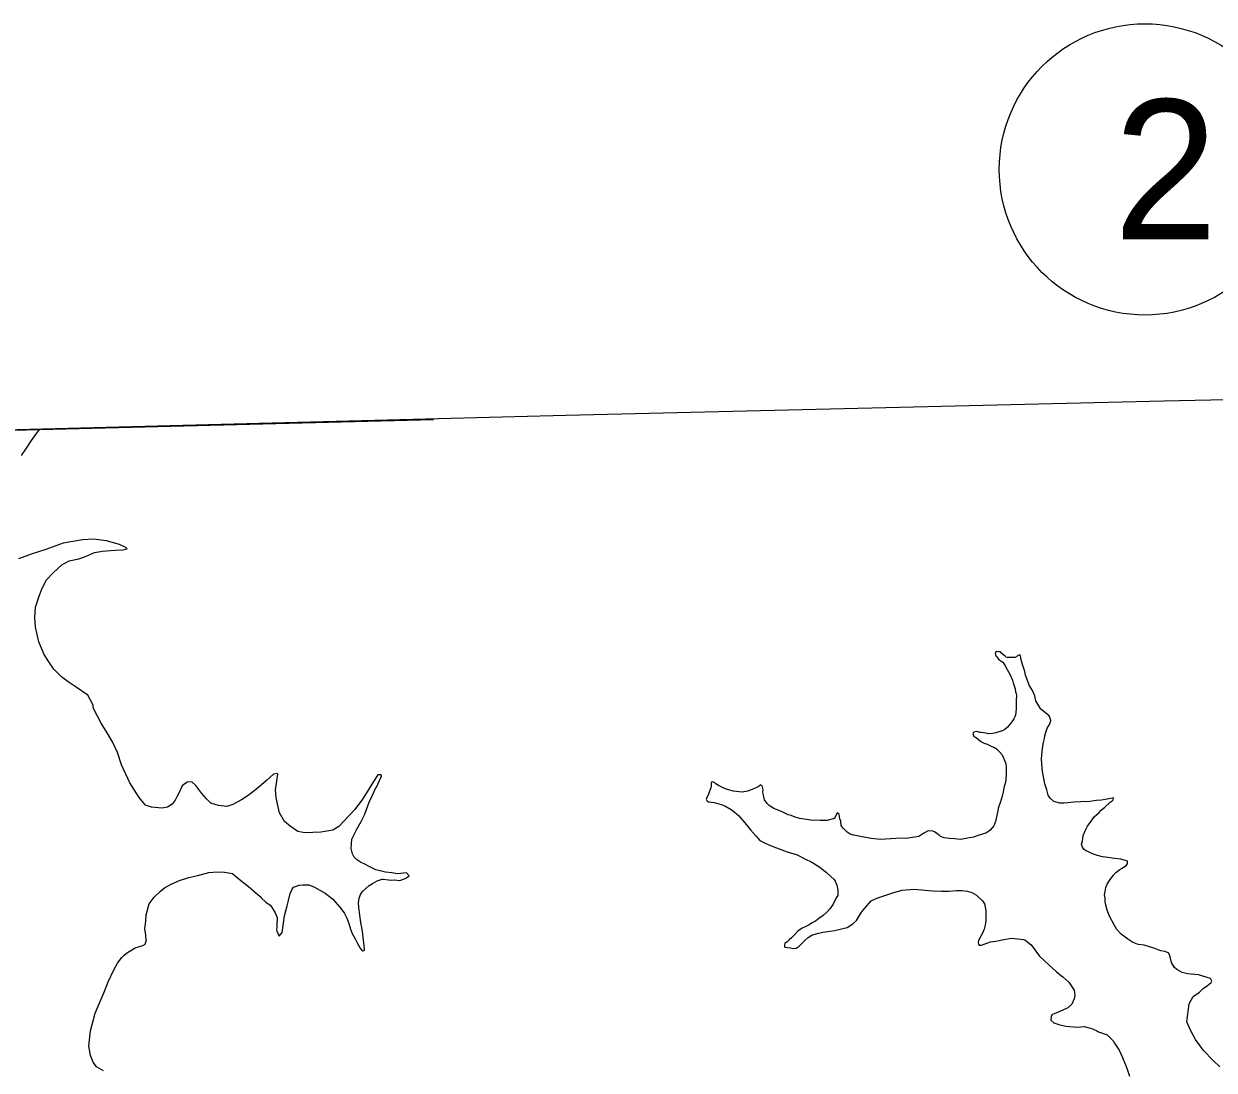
# Model space of a CAD drawing. Extents: x -939622 to -934245, y 1383184 to 1385301.
# Drawn here: x -935075.41 to -935059.22, y 1384366.39 to 1384380.62 of the extents above; entities that cross this region are included whole.
import ezdxf

# ---------------------------------------------------------------- set-up
doc = ezdxf.new("R2010")
doc.units = 0
for name, color, linetype in [('Level 1', 7, 'Continuous'), ('Level 27', 7, 'Continuous'), ('Level 9', 7, 'Continuous')]:
    doc.layers.add(name, color=color, linetype=linetype)

msp = doc.modelspace()

# ---------------------------------------------------------------- linework, layer by layer
at = {"layer": 'Level 1'}
for points in [[(-935054.153, 1384375.61), (-935059.911, 1384375.488), (-935068.041, 1384375.291), (-935081.927, 1384374.928)], [(-935075.911, 1384375.085), (-935069.839, 1384375.239)]]:
    msp.add_lwpolyline(points, dxfattribs=at)
at = {"layer": 'Level 27'}
msp.add_circle((-935060.166, 1384378.639), 1.98, dxfattribs=at)
at = {"layer": 'Level 9'}
for points in [[(-935075.443, 1384374.749), (-935075.374, 1384374.847), (-935075.305, 1384374.951), (-935075.222, 1384375.065), (-935075.203, 1384375.092)], [(-935074.573, 1384373.376), (-935074.449, 1384373.428), (-935074.338, 1384373.449), (-935074.23, 1384373.459), (-935074.161, 1384373.461), (-935074.062, 1384373.464), (-935074.027, 1384373.474), (-935074.003, 1384373.481), (-935074.021, 1384373.498), (-935074.107, 1384373.538), (-935074.286, 1384373.589), (-935074.464, 1384373.611), (-935074.611, 1384373.6), (-935074.874, 1384373.558), (-935075.123, 1384373.466), (-935075.296, 1384373.413), (-935075.48, 1384373.344)], [(-935070.296, 1384368.97), (-935070.213, 1384369), (-935070.201, 1384369.009), (-935070.169, 1384369.034), (-935070.206, 1384369.072), (-935070.329, 1384369.059), (-935070.405, 1384369.072), (-935070.492, 1384369.084), (-935070.625, 1384369.113), (-935070.705, 1384369.156), (-935070.772, 1384369.19), (-935070.833, 1384369.221), (-935070.888, 1384369.255), (-935070.919, 1384369.287), (-935070.942, 1384369.334), (-935070.959, 1384369.403), (-935070.948, 1384369.53), (-935070.883, 1384369.67), (-935070.823, 1384369.771), (-935070.773, 1384369.872), (-935070.745, 1384369.951), (-935070.712, 1384370.036), (-935070.67, 1384370.131), (-935070.627, 1384370.222), (-935070.616, 1384370.238), (-935070.593, 1384370.289), (-935070.557, 1384370.369), (-935070.548, 1384370.384), (-935070.546, 1384370.402), (-935070.555, 1384370.405), (-935070.594, 1384370.407), (-935070.654, 1384370.317), (-935070.726, 1384370.198), (-935070.806, 1384370.075), (-935070.91, 1384369.937), (-935071.058, 1384369.776), (-935071.125, 1384369.704), (-935071.21, 1384369.656), (-935071.369, 1384369.627), (-935071.588, 1384369.617), (-935071.682, 1384369.638), (-935071.786, 1384369.71), (-935071.863, 1384369.774), (-935071.933, 1384369.889), (-935071.978, 1384370.092), (-935071.988, 1384370.209), (-935071.976, 1384370.284), (-935071.968, 1384370.327), (-935071.956, 1384370.417), (-935071.965, 1384370.426), (-935072.016, 1384370.415), (-935072.112, 1384370.328), (-935072.241, 1384370.216), (-935072.361, 1384370.125), (-935072.452, 1384370.065), (-935072.568, 1384370.004), (-935072.648, 1384369.977), (-935072.762, 1384369.989), (-935072.866, 1384370.021), (-935072.925, 1384370.08), (-935072.99, 1384370.153), (-935073.072, 1384370.261), (-935073.127, 1384370.311), (-935073.187, 1384370.309), (-935073.255, 1384370.256), (-935073.308, 1384370.149), (-935073.328, 1384370.109), (-935073.351, 1384370.06), (-935073.391, 1384370.008), (-935073.456, 1384369.967), (-935073.534, 1384369.952), (-935073.675, 1384369.966), (-935073.754, 1384369.996), (-935073.839, 1384370.099), (-935073.968, 1384370.299), (-935074.081, 1384370.542), (-935074.137, 1384370.711), (-935074.205, 1384370.856), (-935074.275, 1384370.977), (-935074.357, 1384371.11), (-935074.466, 1384371.32), (-935074.467, 1384371.356), (-935074.538, 1384371.489), (-935074.698, 1384371.601), (-935074.805, 1384371.67), (-935074.897, 1384371.739), (-935075, 1384371.844), (-935075.069, 1384371.941), (-935075.132, 1384372.044), (-935075.204, 1384372.216), (-935075.249, 1384372.416), (-935075.259, 1384372.548), (-935075.249, 1384372.687), (-935075.199, 1384372.836), (-935075.158, 1384372.945), (-935075.101, 1384373.058), (-935075.008, 1384373.157), (-935074.894, 1384373.26), (-935074.791, 1384373.318), (-935074.66, 1384373.343), (-935074.573, 1384373.376)], [(-935061.828, 1384371.895), (-935061.855, 1384371.984), (-935061.853, 1384372.002), (-935061.856, 1384372.023), (-935061.869, 1384372.038), (-935061.898, 1384372.025), (-935061.913, 1384372.012), (-935061.937, 1384372.002), (-935061.982, 1384372.001), (-935062.024, 1384372), (-935062.039, 1384372.002), (-935062.057, 1384372.008), (-935062.063, 1384372.016), (-935062.085, 1384372.034), (-935062.107, 1384372.054), (-935062.128, 1384372.078), (-935062.153, 1384372.08), (-935062.177, 1384372.082), (-935062.197, 1384372.072), (-935062.203, 1384372.063), (-935062.2, 1384372.045), (-935062.199, 1384372.039), (-935062.193, 1384372.027), (-935062.184, 1384372.016), (-935062.155, 1384371.98), (-935062.137, 1384371.966), (-935062.1, 1384371.937), (-935062.069, 1384371.896), (-935062.037, 1384371.84), (-935061.998, 1384371.766), (-935061.966, 1384371.692), (-935061.956, 1384371.656), (-935061.932, 1384371.576), (-935061.925, 1384371.537), (-935061.918, 1384371.513), (-935061.914, 1384371.486), (-935061.915, 1384371.417), (-935061.916, 1384371.36), (-935061.918, 1384371.312), (-935061.922, 1384371.252), (-935061.932, 1384371.203), (-935061.949, 1384371.169), (-935061.967, 1384371.142), (-935061.978, 1384371.126), (-935062.013, 1384371.083), (-935062.036, 1384371.055), (-935062.071, 1384371.024), (-935062.103, 1384371.005), (-935062.151, 1384370.992), (-935062.193, 1384370.978), (-935062.238, 1384370.968), (-935062.292, 1384370.966), (-935062.307, 1384370.969), (-935062.361, 1384370.976), (-935062.394, 1384370.981), (-935062.412, 1384370.983), (-935062.449, 1384370.994), (-935062.452, 1384370.994), (-935062.491, 1384370.987), (-935062.505, 1384370.971), (-935062.492, 1384370.927), (-935062.47, 1384370.918), (-935062.433, 1384370.89), (-935062.399, 1384370.861), (-935062.342, 1384370.835), (-935062.32, 1384370.827), (-935062.256, 1384370.796), (-935062.204, 1384370.774), (-935062.186, 1384370.762), (-935062.143, 1384370.721), (-935062.105, 1384370.678), (-935062.056, 1384370.562), (-935062.052, 1384370.517), (-935062.052, 1384370.418), (-935062.058, 1384370.339), (-935062.066, 1384370.291), (-935062.079, 1384370.246), (-935062.095, 1384370.176), (-935062.108, 1384370.118), (-935062.136, 1384370.027), (-935062.152, 1384369.982), (-935062.16, 1384369.948), (-935062.168, 1384369.915), (-935062.2, 1384369.773), (-935062.219, 1384369.712), (-935062.271, 1384369.656), (-935062.318, 1384369.619), (-935062.389, 1384369.595), (-935062.419, 1384369.588), (-935062.499, 1384369.559), (-935062.58, 1384369.544), (-935062.67, 1384369.529), (-935062.757, 1384369.536), (-935062.826, 1384369.542), (-935062.896, 1384369.549), (-935062.947, 1384369.569), (-935062.963, 1384369.586), (-935063.028, 1384369.632), (-935063.052, 1384369.64), (-935063.112, 1384369.647), (-935063.171, 1384369.613)], [(-935061.562, 1384370.713), (-935061.558, 1384370.77), (-935061.543, 1384370.846), (-935061.532, 1384370.903), (-935061.527, 1384370.936), (-935061.508, 1384371), (-935061.489, 1384371.052), (-935061.466, 1384371.08), (-935061.458, 1384371.104), (-935061.447, 1384371.143), (-935061.447, 1384371.146), (-935061.464, 1384371.2), (-935061.473, 1384371.215), (-935061.581, 1384371.298), (-935061.648, 1384371.411), (-935061.665, 1384371.482), (-935061.697, 1384371.553), (-935061.738, 1384371.624), (-935061.768, 1384371.704), (-935061.788, 1384371.761), (-935061.798, 1384371.812), (-935061.828, 1384371.895), (-935061.835, 1384371.916)], [(-935059.149, 1384366.434), (-935059.242, 1384366.525), (-935059.364, 1384366.653), (-935059.477, 1384366.806), (-935059.54, 1384366.924), (-935059.595, 1384367.048), (-935059.564, 1384367.293), (-935059.51, 1384367.391), (-935059.425, 1384367.451), (-935059.369, 1384367.504), (-935059.322, 1384367.538), (-935059.287, 1384367.566), (-935059.264, 1384367.582), (-935059.264, 1384367.585), (-935059.255, 1384367.603), (-935059.275, 1384367.639), (-935059.438, 1384367.688), (-935059.589, 1384367.701), (-935059.662, 1384367.717), (-935059.732, 1384367.759), (-935059.763, 1384367.789), (-935059.807, 1384367.856), (-935059.822, 1384367.934), (-935059.841, 1384367.984), (-935059.893, 1384368.004), (-935059.948, 1384368.014), (-935060.045, 1384368.05), (-935060.178, 1384368.091), (-935060.254, 1384368.098), (-935060.287, 1384368.108), (-935060.342, 1384368.134), (-935060.4, 1384368.171), (-935060.49, 1384368.24), (-935060.546, 1384368.302), (-935060.584, 1384368.367), (-935060.644, 1384368.476), (-935060.68, 1384368.568), (-935060.704, 1384368.651), (-935060.708, 1384368.69), (-935060.709, 1384368.729), (-935060.714, 1384368.774), (-935060.709, 1384368.822), (-935060.696, 1384368.874), (-935060.679, 1384368.92), (-935060.648, 1384368.969), (-935060.596, 1384369.039), (-935060.561, 1384369.08), (-935060.508, 1384369.12), (-935060.476, 1384369.139), (-935060.443, 1384369.159), (-935060.423, 1384369.174), (-935060.403, 1384369.196), (-935060.401, 1384369.232), (-935060.416, 1384369.238), (-935060.495, 1384369.259), (-935060.579, 1384369.268), (-935060.67, 1384369.284), (-935060.742, 1384369.29), (-935060.809, 1384369.309), (-935060.879, 1384369.331), (-935060.924, 1384369.354), (-935060.973, 1384369.379), (-935060.995, 1384369.396), (-935061.014, 1384369.423), (-935061.027, 1384369.462), (-935061.016, 1384369.504), (-935061.007, 1384369.582), (-935060.976, 1384369.653), (-935060.945, 1384369.708), (-935060.899, 1384369.778), (-935060.85, 1384369.84), (-935060.794, 1384369.89), (-935060.759, 1384369.924), (-935060.712, 1384369.968), (-935060.639, 1384370.033), (-935060.613, 1384370.052), (-935060.598, 1384370.067), (-935060.593, 1384370.092), (-935060.635, 1384370.087), (-935060.68, 1384370.074), (-935060.707, 1384370.07), (-935060.758, 1384370.062), (-935060.826, 1384370.057), (-935060.916, 1384370.045), (-935061.039, 1384370.038), (-935061.132, 1384370.035), (-935061.216, 1384370.027), (-935061.27, 1384370.022), (-935061.321, 1384370.02), (-935061.406, 1384370.045), (-935061.455, 1384370.088), (-935061.484, 1384370.132), (-935061.501, 1384370.201), (-935061.528, 1384370.284), (-935061.56, 1384370.451), (-935061.569, 1384370.55), (-935061.572, 1384370.628), (-935061.562, 1384370.713)], [(-935063.171, 1384369.613), (-935063.242, 1384369.568), (-935063.385, 1384369.546), (-935063.554, 1384369.54), (-935063.76, 1384369.528), (-935063.887, 1384369.542), (-935064.011, 1384369.565), (-935064.123, 1384369.585), (-935064.174, 1384369.602), (-935064.214, 1384369.627), (-935064.27, 1384369.68), (-935064.298, 1384369.718), (-935064.303, 1384369.775), (-935064.316, 1384369.81), (-935064.317, 1384369.837), (-935064.324, 1384369.873), (-935064.349, 1384369.888), (-935064.388, 1384369.811), (-935064.49, 1384369.787), (-935064.583, 1384369.784), (-935064.709, 1384369.789), (-935064.857, 1384369.814), (-935064.921, 1384369.83), (-935064.976, 1384369.852), (-935065.015, 1384369.863), (-935065.107, 1384369.908), (-935065.21, 1384369.95), (-935065.275, 1384369.99), (-935065.302, 1384370.019), (-935065.337, 1384370.066), (-935065.344, 1384370.084), (-935065.354, 1384370.129), (-935065.358, 1384370.147), (-935065.362, 1384370.177), (-935065.359, 1384370.201), (-935065.36, 1384370.219), (-935065.364, 1384370.249), (-935065.389, 1384370.269), (-935065.4, 1384370.26), (-935065.427, 1384370.244), (-935065.507, 1384370.208), (-935065.572, 1384370.185), (-935065.644, 1384370.171), (-935065.761, 1384370.185), (-935065.828, 1384370.201), (-935065.883, 1384370.22), (-935065.962, 1384370.263), (-935066.008, 1384370.288), (-935066.014, 1384370.297), (-935066.033, 1384370.309), (-935066.057, 1384370.311), (-935066.062, 1384370.29), (-935066.064, 1384370.254), (-935066.069, 1384370.232), (-935066.078, 1384370.208), (-935066.091, 1384370.169), (-935066.105, 1384370.129), (-935066.122, 1384370.098), (-935066.131, 1384370.077), (-935066.124, 1384370.059), (-935066.099, 1384370.039), (-935066.066, 1384370.037), (-935066.024, 1384370.032), (-935065.93, 1384370.002), (-935065.878, 1384369.983), (-935065.79, 1384369.935), (-935065.756, 1384369.909), (-935065.694, 1384369.854), (-935065.607, 1384369.754), (-935065.531, 1384369.66), (-935065.457, 1384369.576), (-935065.404, 1384369.514), (-935065.339, 1384369.48), (-935065.279, 1384369.455), (-935065.175, 1384369.416), (-935065.029, 1384369.361), (-935064.893, 1384369.317), (-935064.792, 1384369.266), (-935064.697, 1384369.221), (-935064.587, 1384369.15), (-935064.537, 1384369.109), (-935064.498, 1384369.083), (-935064.436, 1384369.025), (-935064.392, 1384368.984), (-935064.377, 1384368.961), (-935064.354, 1384368.907), (-935064.34, 1384368.839), (-935064.34, 1384368.767), (-935064.363, 1384368.736), (-935064.403, 1384368.647), (-935064.452, 1384368.583), (-935064.487, 1384368.546), (-935064.539, 1384368.496), (-935064.598, 1384368.452), (-935064.645, 1384368.417), (-935064.701, 1384368.388), (-935064.73, 1384368.366), (-935064.784, 1384368.341), (-935064.828, 1384368.321), (-935064.884, 1384368.283), (-935064.936, 1384368.228)], [(-935074.328, 1384366.383), (-935074.42, 1384366.434), (-935074.467, 1384366.499), (-935074.503, 1384366.591), (-935074.525, 1384366.719), (-935074.504, 1384366.927), (-935074.44, 1384367.167), (-935074.387, 1384367.292), (-935074.317, 1384367.453), (-935074.264, 1384367.59), (-935074.185, 1384367.755), (-935074.134, 1384367.844), (-935074.079, 1384367.921), (-935074.05, 1384367.952), (-935074.015, 1384367.98), (-935073.918, 1384368.04), (-935073.897, 1384368.056), (-935073.838, 1384368.073), (-935073.793, 1384368.086), (-935073.758, 1384368.105), (-935073.747, 1384368.145), (-935073.749, 1384368.229), (-935073.764, 1384368.31), (-935073.764, 1384368.316), (-935073.752, 1384368.415), (-935073.746, 1384368.502), (-935073.703, 1384368.651), (-935073.637, 1384368.743), (-935073.552, 1384368.827), (-935073.496, 1384368.871), (-935073.405, 1384368.922), (-935073.292, 1384368.971), (-935073.164, 1384369.011), (-935073.042, 1384369.036), (-935072.893, 1384369.08), (-935072.782, 1384369.089), (-935072.68, 1384369.084), (-935072.574, 1384369.063), (-935072.503, 1384369.005), (-935072.355, 1384368.89), (-935072.195, 1384368.753), (-935072.182, 1384368.736), (-935072.117, 1384368.675), (-935072.062, 1384368.634), (-935072.043, 1384368.611), (-935071.992, 1384368.528), (-935071.966, 1384368.469), (-935071.969, 1384368.364), (-935071.971, 1384368.343), (-935071.973, 1384368.298), (-935071.969, 1384368.283), (-935071.937, 1384368.215), (-935071.899, 1384368.261), (-935071.884, 1384368.357), (-935071.865, 1384368.49), (-935071.83, 1384368.627), (-935071.811, 1384368.696), (-935071.787, 1384368.793), (-935071.762, 1384368.854), (-935071.742, 1384368.879), (-935071.727, 1384368.883), (-935071.703, 1384368.895), (-935071.664, 1384368.906), (-935071.614, 1384368.91), (-935071.532, 1384368.91), (-935071.456, 1384368.879), (-935071.312, 1384368.797), (-935071.211, 1384368.722), (-935071.114, 1384368.608), (-935071.055, 1384368.531), (-935071.016, 1384368.457), (-935070.99, 1384368.383), (-935070.969, 1384368.309), (-935070.947, 1384368.249), (-935070.905, 1384368.178), (-935070.873, 1384368.113), (-935070.835, 1384368.051), (-935070.819, 1384368.025), (-935070.801, 1384368.013), (-935070.783, 1384368.02), (-935070.777, 1384368.026), (-935070.782, 1384368.086), (-935070.79, 1384368.155), (-935070.806, 1384368.281), (-935070.825, 1384368.4), (-935070.84, 1384368.499), (-935070.856, 1384368.607), (-935070.858, 1384368.667), (-935070.851, 1384368.73), (-935070.834, 1384368.779), (-935070.805, 1384368.819), (-935070.715, 1384368.903), (-935070.668, 1384368.928), (-935070.603, 1384368.964), (-935070.537, 1384368.987), (-935070.525, 1384368.987), (-935070.489, 1384368.982), (-935070.417, 1384368.975), (-935070.372, 1384368.98), (-935070.296, 1384368.97)], [(-935064.936, 1384368.228), (-935064.971, 1384368.19), (-935064.997, 1384368.169), (-935065.032, 1384368.134), (-935065.062, 1384368.112), (-935065.067, 1384368.097), (-935065.067, 1384368.076), (-935065.063, 1384368.064), (-935065.024, 1384368.059), (-935064.985, 1384368.055), (-935064.943, 1384368.047), (-935064.91, 1384368.051), (-935064.868, 1384368.076), (-935064.839, 1384368.104), (-935064.787, 1384368.16), (-935064.746, 1384368.195), (-935064.696, 1384368.226), (-935064.621, 1384368.25), (-935064.544, 1384368.267), (-935064.448, 1384368.282), (-935064.385, 1384368.29), (-935064.329, 1384368.304), (-935064.275, 1384368.315), (-935064.215, 1384368.332), (-935064.139, 1384368.382), (-935064.089, 1384368.426), (-935064.018, 1384368.539), (-935063.974, 1384368.595), (-935063.89, 1384368.694), (-935063.822, 1384368.726), (-935063.73, 1384368.756), (-935063.581, 1384368.806), (-935063.465, 1384368.837), (-935063.303, 1384368.854), (-935063.204, 1384368.845), (-935063.053, 1384368.829), (-935062.93, 1384368.824), (-935062.831, 1384368.827), (-935062.726, 1384368.836), (-935062.654, 1384368.835), (-935062.584, 1384368.823), (-935062.521, 1384368.807), (-935062.456, 1384368.77), (-935062.373, 1384368.694), (-935062.348, 1384368.653), (-935062.33, 1384368.563), (-935062.33, 1384368.467), (-935062.331, 1384368.422), (-935062.338, 1384368.362), (-935062.352, 1384368.307), (-935062.38, 1384368.243), (-935062.417, 1384368.179), (-935062.431, 1384368.151), (-935062.433, 1384368.13), (-935062.433, 1384368.124), (-935062.429, 1384368.103), (-935062.42, 1384368.091), (-935062.387, 1384368.09), (-935062.351, 1384368.106), (-935062.265, 1384368.136), (-935062.193, 1384368.147), (-935062.086, 1384368.168), (-935061.981, 1384368.184), (-935061.818, 1384368.168), (-935061.8, 1384368.165), (-935061.714, 1384368.096), (-935061.601, 1384367.943), (-935061.474, 1384367.821), (-935061.369, 1384367.728), (-935061.282, 1384367.659), (-935061.199, 1384367.586), (-935061.127, 1384367.48), (-935061.121, 1384367.406), (-935061.129, 1384367.36), (-935061.16, 1384367.29), (-935061.215, 1384367.24), (-935061.283, 1384367.205), (-935061.345, 1384367.179), (-935061.393, 1384367.162), (-935061.431, 1384367.143), (-935061.443, 1384367.122), (-935061.444, 1384367.071), (-935061.407, 1384367.036), (-935061.337, 1384367.011), (-935061.243, 1384366.987), (-935061.087, 1384366.977), (-935060.988, 1384366.983), (-935060.942, 1384366.972), (-935060.878, 1384366.953), (-935060.818, 1384366.928), (-935060.796, 1384366.914), (-935060.681, 1384366.87), (-935060.597, 1384366.788), (-935060.578, 1384366.759), (-935060.518, 1384366.664), (-935060.469, 1384366.561), (-935060.43, 1384366.463), (-935060.407, 1384366.403), (-935060.377, 1384366.311)]]:
    msp.add_lwpolyline(points, dxfattribs=at)

# ---------------------------------------------------------------- texts
at = {"layer": 'Level 27'}
msp.add_text('2', height=1.901, dxfattribs=at).set_placement((-935060.591, 1384377.688))

doc.saveas('drawing.dxf')
